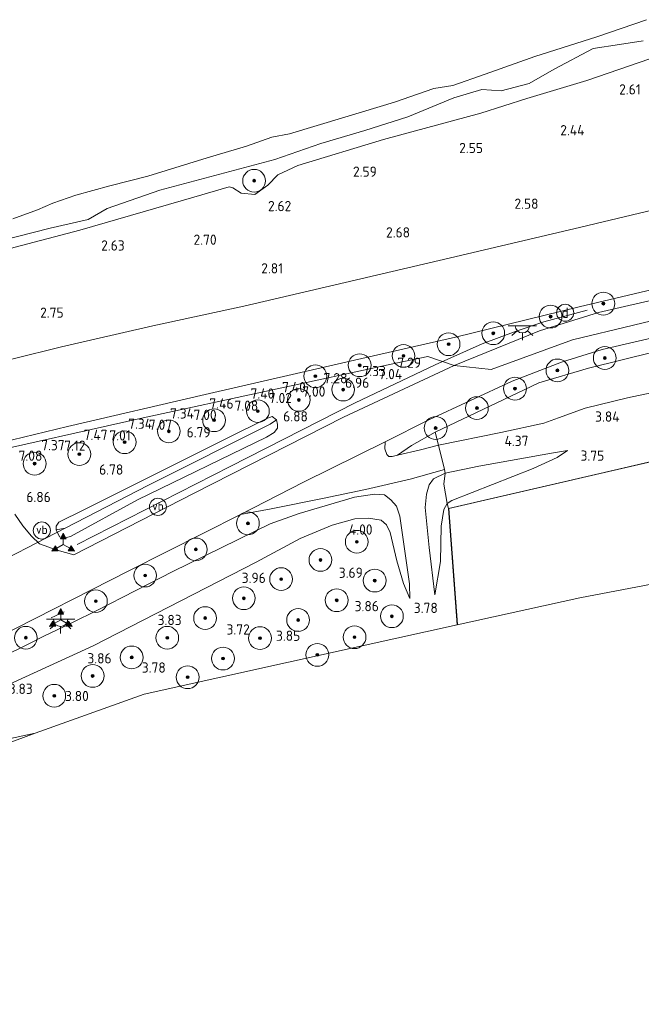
# Model space of a CAD drawing. Extents: x 130905 to 137824, y 412333 to 417928.
# Tile 261 of 313: x 136613 to 136723, y 416202 to 416375. Entities that reach past the tile are written whole.
import ezdxf
from ezdxf.enums import TextEntityAlignment as Align
from ezdxf.lldxf.tags import DXFTag

# ---------------------------------------------------------------- set-up
doc = ezdxf.new("R2010")
doc.units = 0
for name, color, linetype, lineweight in [('B-ME-GR-BOOM-S', 90, 'Continuous', 25), ('B-ME-GR-GRAS-GV', 60, 'Continuous', 13), ('B-ME-GR-HAAG-G', 90, 'GR-HAAG1', 13), ('B-ME-GW-TALUD_KRUIN-G', 90, 'Continuous', 18), ('B-ME-GW-TALUD_TEEN-G', 90, 'Continuous', 18), ('B-ME-IE-MEUBILAIR_DIJKPAAL-S', 7, 'Continuous', 25), ('B-ME-IE-MEUBILAIR_WEGMEUBILAIR-G', 7, 'Continuous', 18), ('B-ME-IE-MEUBILAIR_WEGMEUBILAIR-S', 7, 'Continuous', 25), ('B-ME-IE-MEUBILAIR_WEGMEUBILAIR_VERKEERSBORD-S', 7, 'Continuous', 25), ('B-ME-IE-TERREINAFSCHEIDING_DOORGANG-G', 210, 'Continuous', 18), ('B-ME-IE-TERREINAFSCHEIDING_KUNSTMATIG_HEKWERK-G', 20, 'IE-TERREINAFSCHEIDING-KUNSTMATIG', 18), ('B-ME-KG-GRENS_OPNAME-G', 210, 'KG-OPNAME', 18), ('B-ME-KG-KADASTRAAL_DAKRAND-G', 170, 'Continuous', 18), ('B-ME-KL-ET_LS_OV_LICHTPUNT-S', 190, 'Continuous', 25), ('B-ME-KW-KUNSTWERK_DUIKER-G', 170, 'Continuous', 18), ('B-ME-OB-BEKLEDING_STORTSTEEN-GV', 30, 'Continuous', 18), ('B-ME-OB-OEVERVOORZIENING-G', 7, 'Continuous', 18), ('B-ME-OG-BEBOUWING_BEDRIJVEN-GV', 7, 'Continuous', 18), ('B-ME-OG-TERREIN_BEDRIJVENTERREIN-GV', 7, 'Continuous', 18), ('B-ME-OG-WATER_GREPPEL-G', 160, 'Continuous', 18), ('B-ME-OG-WATER_RIVIER-GV', 130, 'Continuous', 18), ('B-ME-OG-WATER_SLOOT-G', 120, 'Continuous', 18), ('B-ME-VH-VERHARDING_ASFALT-GV', 252, 'Continuous', 18), ('B-ME-VH-VERHARDING_STRAATBAKSTEEN-GV', 252, 'Continuous', 18), ('B-ME-WH-WINTERBED-G', 150, 'WH-WINTERBED', 18), ('X-XX-AL-HOOGTELABEL-S', 7, 'Continuous', 25)]:
    doc.layers.add(name, color=color, linetype=linetype, lineweight=lineweight)
doc.styles.add('NLCS-ISO', font='NLCS-ISO.ttf')
doc.styles.add('NLCS-ISO-ANNOTATIVE-T18', font='NLCS-ISO.ttf', dxfattribs={"height": 1.8})
doc.styles.get("Standard").update_dxf_attribs({"font": 'arial.ttf'})
doc.linetypes.add('GR-HAAG1', pattern='A,6,[176,NLCS.SHX,S=0.125,R=0,X=0,Y=0],-2', length=8)
doc.linetypes.add('IE-TERREINAFSCHEIDING-KUNSTMATIG', pattern='A,4,[82,NLCS.SHX,S=0.75,R=90,X=0,Y=0],4,-2', length=10)
tags = doc.linetypes.add('KG-OPNAME', pattern='A,5.5,-2,["O",Standard,S=1.8,R=0,X=-0.5,Y=-0.9],-2,5.5,-2,[5,NLCS.SHX,S=0.75,R=0,X=0,Y=0],-2', length=19).pattern_tags.tags
tags[6] = DXFTag(74, 10)
tags = doc.linetypes.add('WH-WINTERBED', pattern='A,6,-3.5,["WB",Standard,S=1.8,R=0,X=-1.5,Y=-0.9],-3.5,6,-3.5,6,-3.5,6,-3.5,6,-3.5', length=51).pattern_tags.tags
tags[6] = DXFTag(74, 10)

# ---------------------------------------------------------------- blocks, each defined once
blk = doc.blocks.new('SAL-HOOGTELABEL-SO')
at = {"color": 0, "linetype": 'ByBlock', "lineweight": -2, "style": 'NLCS-ISO-ANNOTATIVE-T18'}
blk.add_attdef('HOOGTE', text='', height=1.8, dxfattribs=at).set_placement((2.79, 0), align=Align.RIGHT)
blk = doc.blocks.new('SGR-BOOM_01-SO')
at = {"linetype": 'ByBlock', "lineweight": 18}
h = blk.add_hatch(color=0, dxfattribs=at)
h.dxf.hatch_style = 1
edge = h.paths.add_edge_path()
edge.add_arc((0, 0), 0.25, 0, 360)
at = {"color": 0, "linetype": 'ByBlock', "lineweight": 18}
for radius in [2, 0.25]:
    blk.add_circle((0, 0), radius, dxfattribs=at)
blk = doc.blocks.new('SIE-WEG_VERKEERSBORD_WEGWIJZER-SO')
at = {"linetype": 'ByBlock', "lineweight": 18}
h = blk.add_hatch(color=0, dxfattribs=at)
h.dxf.hatch_style = 1
h.paths.add_polyline_path([(0.5, 1), (0, 2), (-0.5, 1)])
h = blk.add_hatch(color=0, dxfattribs=at)
h.dxf.hatch_style = 1
h.paths.add_polyline_path([(-1.38, -0.22), (-2, -1.15), (-0.88, -1.09)])
h = blk.add_hatch(color=0, dxfattribs=at)
h.dxf.hatch_style = 1
h.paths.add_polyline_path([(1.38, -0.22), (2, -1.15), (0.88, -1.09)])
at = {"color": 0, "linetype": 'ByBlock', "lineweight": 18}
for points in [[(0.5, 1), (0, 2), (-0.5, 1)], [(-1.38, -0.22), (-2, -1.15), (-0.88, -1.09)], [(1.38, -0.22), (2, -1.15), (0.88, -1.09)]]:
    blk.add_lwpolyline(points, close=True, dxfattribs=at)
for points in [[(-1.13, -0.65), (0, 0)], [(0, 1), (0, 0)], [(1.13, -0.65), (0, 0)]]:
    blk.add_lwpolyline(points, dxfattribs=at)
blk = doc.blocks.new('SIE-DIJKPAAL-SO')
at = {"color": 0, "linetype": 'ByBlock', "lineweight": 18}
blk.add_circle((0, 0), 1.5, dxfattribs=at)
at = {"color": 0, "linetype": 'ByBlock', "lineweight": 18, "style": 'NLCS-ISO'}
blk.add_text('d', height=1.8, dxfattribs=at).set_placement((0, 0), align=Align.MIDDLE_CENTER)
blk = doc.blocks.new('SKL-ET_OV_LICHTPUNT-SO')
at = {"color": 0, "linetype": 'ByBlock', "lineweight": 18}
for points in [[(-1.25, 0), (-2.5, 0)], [(1.25, 0), (2.5, 0)], [(-0.92, -0.85), (-1.83, -1.7)], [(0, -1.25), (0, -2.5)], [(0.92, -0.85), (1.83, -1.7)]]:
    blk.add_lwpolyline(points, dxfattribs=at)
blk.add_lwpolyline([(0, 0), (1.25, 0, -1), (-1.25, 0)], format="xyb", close=True, dxfattribs=at)
blk = doc.blocks.new('SIE-WEG_PAAL_VERKEERSBORD-SO')
at = {"color": 0, "linetype": 'ByBlock', "lineweight": 18}
blk.add_circle((0, 0), 1.5, dxfattribs=at)
at = {"color": 0, "linetype": 'ByBlock', "lineweight": 18, "style": 'NLCS-ISO'}
blk.add_text('vb', height=1.5, dxfattribs=at).set_placement((0, 0.13), align=Align.MIDDLE_CENTER)

msp = doc.modelspace()

# ---------------------------------------------------------------- linework, layer by layer
at = {"layer": 'B-ME-GR-GRAS-GV'}
for points in [[(136607.426, 416335.15, 1.943), (136618.707, 416338.009, 1.943), (136625.438, 416339.557, 1.93), (136628.764, 416341.518, 1.73), (136637.985, 416344.705, 1.693), (136658.241, 416350.092, 1.73), (136666.307, 416352.915, 1.655), (136674.06, 416355.217, 1.655), (136681.62, 416357.624, 1.655), (136689.691, 416360.96, 1.605), (136694.642, 416362.379, 1.58), (136698.014, 416362.15, 1.568), (136702.952, 416363.478, 1.643), (136707.31, 416365.998, 1.58), (136714.199, 416369.609, 1.668), (136718.8, 416370.29, 1.668), (136723.002, 416370.976, 1.68)], [(136612.559, 416334.686, 2.316), (136623.972, 416337.658, 2.343), (136643.978, 416343.474, 2.395), (136650.209, 416345.317, 2.466), (136650.836, 416345.121, 2.486), (136652.336, 416344.195, 2.418), (136654.707, 416343.968, 2.359), (136657.019, 416345.611, 2.389), (136658.747, 416347.42, 2.427), (136662.246, 416349.068, 2.43), (136677.348, 416353.631, 2.373), (136694.456, 416358.275, 2.236), (136702.525, 416360.817, 2.203), (136713.085, 416363.973, 2.394), (136727.926, 416369.114, 2.359)], [(136727.926, 416369.114, 2.359), (136713.085, 416363.973, 2.394), (136702.525, 416360.817, 2.203), (136694.456, 416358.275, 2.236), (136677.348, 416353.631, 2.373), (136662.246, 416349.068, 2.43), (136658.747, 416347.42, 2.427), (136657.019, 416345.611, 2.389), (136654.707, 416343.968, 2.359), (136652.336, 416344.195, 2.418), (136650.836, 416345.121, 2.486), (136650.209, 416345.317, 2.466), (136643.978, 416343.474, 2.395), (136623.972, 416337.658, 2.343), (136612.559, 416334.686, 2.316)], [(136490.329, 416280.904, 3.034), (136502.91, 416284.909, 2.999), (136516.263, 416288.334, 2.958), (136526.854, 416291.209, 2.952), (136544.425, 416296.188, 2.874), (136562.13, 416302.043, 2.944), (136576.13, 416306.296, 2.905), (136587.313, 416308.864, 2.994), (136603.662, 416312.984, 2.973), (136620.694, 416317.159, 3.03), (136636.756, 416320.874, 2.946), (136652.784, 416324.355, 3.039), (136670.567, 416328.461, 2.949), (136689.87, 416332.976, 2.988), (136711.999, 416338.219, 2.932), (136735.125, 416343.737, 2.973)], [(136735.125, 416343.737, 2.973), (136711.999, 416338.219, 2.932), (136689.87, 416332.976, 2.988), (136670.567, 416328.461, 2.949), (136652.784, 416324.355, 3.039), (136636.756, 416320.874, 2.946), (136620.694, 416317.159, 3.03), (136603.662, 416312.984, 2.973), (136587.313, 416308.864, 2.994), (136576.13, 416306.296, 2.905), (136562.13, 416302.043, 2.944), (136544.425, 416296.188, 2.874), (136526.854, 416291.209, 2.952), (136516.263, 416288.334, 2.958), (136502.91, 416284.909, 2.999), (136490.329, 416280.904, 3.034)], [(136739.834, 416328.912, 7.082), (136715.121, 416323.186, 7.067), (136704.775, 416319.964, 7.058), (136689.732, 416313.919, 6.797), (136670.29, 416304.792, 6.968), (136644.048, 416291.475, 6.809), (136622.895, 416280.602, 6.72), (136619.944, 416281.443, 6.725), (136616.862, 416282.545, 6.717), (136615.46, 416283.921, 6.733), (136613.944, 416285.742, 6.742), (136612.533, 416287.797, 6.81)], [(136729.101, 416328.304, 6.96), (136711.708, 416324.216, 6.999), (136689.992, 416318.9, 6.891), (136672.231, 416314.853, 7.221), (136645.961, 416308.786, 7.293), (136621.794, 416303.175, 7.304), (136608.177, 416299.889, 7.338), (136595.495, 416296.663, 7.386), (136581.582, 416292.679, 7.554), (136562.443, 416287.111, 7.815), (136544.902, 416281.814, 8.34), (136527.486, 416276.394, 8.814), (136508.679, 416270.168, 9.375), (136491.481, 416264.3, 9.915)], [(136491.481, 416264.3, 9.915), (136508.679, 416270.168, 9.375), (136527.486, 416276.394, 8.814), (136544.902, 416281.814, 8.34), (136562.443, 416287.111, 7.815), (136581.582, 416292.679, 7.554), (136595.495, 416296.663, 7.386), (136608.177, 416299.889, 7.338), (136621.794, 416303.175, 7.304), (136645.961, 416308.786, 7.293), (136672.231, 416314.853, 7.221), (136689.992, 416318.9, 6.891), (136711.708, 416324.216, 6.999), (136729.101, 416328.304, 6.96)], [(136724.988, 416316.32, 7.059), (136713.385, 416313.426, 7.099), (136704.655, 416310.834, 7.099), (136702.056, 416309.646, 6.999), (136686.408, 416302.159, 6.889), (136682.281, 416299.865, 7.069), (136679.767, 416298.158, 6.929), (136678.876, 416297.887, 6.941), (136678.272, 416297.904, 6.951), (136677.923, 416298.273, 6.951), (136677.568, 416299.234, 6.931), (136677.627, 416300.51, 6.951), (136685.327, 416304.374, 7.031), (136699.98, 416311.151, 7.005), (136708.599, 416314.463, 6.94), (136715.8, 416316.709, 6.856), (136733.267, 416320.762, 7.095)], [(136609.359, 416266.038, 6.593), (136632.682, 416277.88, 6.75), (136652.208, 416287.714, 6.688), (136657.592, 416288.727, 6.826), (136666.627, 416290.549, 6.886), (136674.155, 416292.089, 6.876), (136682.04, 416293.946, 6.666), (136688.047, 416295.614, 6.05), (136688.204, 416294.963, 6.086), (136686.15, 416293.968, 6.357), (136685.336, 416292.939, 6.407), (136684.87, 416291.285, 6.319), (136684.684, 416288.972, 5.969), (136685.334, 416281.925, 4.857), (136686.372, 416273.566, 3.594), (136687.354, 416279.44, 3.561), (136687.482, 416285.668, 3.874), (136687.969, 416288.6, 3.899), (136688.545, 416289.658, 3.911), (136688.749, 416288.777, 3.751), (136690.303, 416268.303, 3.751), (136673.557, 416264.601, 3.542), (136635.271, 416256.136, 3.762), (136616.072, 416249.287, 3.657), (136610.385, 416248.077, 3.518)], [(136609.489, 416256.954, 3.741), (136626.284, 416264.631, 3.711), (136654.928, 416279.321, 3.837), (136662.699, 416283.468, 4.227), (136668.308, 416285.863, 4.337), (136672.307, 416286.958, 4.137), (136674.702, 416287.056, 4.156), (136676.922, 416286.705, 4.366), (136677.886, 416285.918, 4.166), (136678.528, 416284.554, 4.186), (136679.663, 416279.585, 3.756), (136680.86, 416275.582, 3.656), (136681.944, 416272.963, 3.686), (136681.885, 416275.498, 4.266), (136680.231, 416287.439, 5.926), (136679.612, 416289.158, 6.196), (136678.628, 416290.299, 6.416), (136677.493, 416291.149, 6.686), (136675.775, 416291.275, 6.686), (136672.218, 416290.743, 6.786), (136662.528, 416287.884, 6.776), (136657.382, 416286.078, 6.729), (136640.289, 416277.703, 6.681), (136627.068, 416270.901, 6.549), (136622.552, 416268.672, 6.548), (136617.474, 416266.258, 6.462), (136615.439, 416265.201, 6.427), (136609.83, 416262.45, 6.39)], [(136609.83, 416262.45, 6.39), (136615.439, 416265.201, 6.427), (136617.474, 416266.258, 6.462), (136622.552, 416268.672, 6.548), (136627.068, 416270.901, 6.549), (136640.289, 416277.703, 6.681), (136657.382, 416286.078, 6.729), (136662.528, 416287.884, 6.776), (136672.218, 416290.743, 6.786), (136675.775, 416291.275, 6.686), (136677.493, 416291.149, 6.686), (136678.628, 416290.299, 6.416), (136679.612, 416289.158, 6.196), (136680.231, 416287.439, 5.926), (136681.885, 416275.498, 4.266), (136681.944, 416272.963, 3.686), (136680.86, 416275.582, 3.656), (136679.663, 416279.585, 3.756), (136678.528, 416284.554, 4.186), (136677.886, 416285.918, 4.166), (136676.922, 416286.705, 4.366), (136674.702, 416287.056, 4.156), (136672.307, 416286.958, 4.137), (136668.308, 416285.863, 4.337), (136662.699, 416283.468, 4.227), (136654.928, 416279.321, 3.837), (136626.284, 416264.631, 3.711), (136609.489, 416256.954, 3.741)], [(136610.385, 416248.077, 3.518), (136616.072, 416249.287, 3.657), (136599.292, 416243.075, 2.042)]]:
    msp.add_polyline3d(points, dxfattribs=at)
for points in [[(136649.849, 416301.157, 6.69), (136632.159, 416292.289, 6.677), (136624.63, 416288.539, 6.594), (136620.24, 416286.346, 6.619), (136619.787, 416285.687, 6.565), (136619.782, 416285.017, 6.619), (136620.377, 416283.779, 6.583), (136621.189, 416283.574, 6.612), (136622.28, 416283.848, 6.586), (136634.111, 416290.286, 6.71), (136656.753, 416301.326, 6.821), (136658.093, 416302.14, 6.727), (136658.708, 416302.895, 6.765), (136658.725, 416303.552, 6.67), (136658.5, 416304.365, 6.752), (136657.776, 416304.941, 6.731), (136656.795, 416304.614, 6.715)], [(136621.347, 416285.301, 5.789), (136619.782, 416285.017, 6.619), (136619.787, 416285.687, 6.565), (136620.24, 416286.346, 6.619), (136624.63, 416288.539, 6.594), (136632.159, 416292.289, 6.677), (136649.849, 416301.157, 6.69), (136656.795, 416304.614, 6.715), (136657.776, 416304.941, 6.731), (136658.5, 416304.365, 6.752), (136657.417, 416303.605, 6.124), (136635.996, 416292.841, 5.951)], [(136622.28, 416283.848, 6.586), (136621.189, 416283.574, 6.612), (136620.377, 416283.779, 6.583), (136619.782, 416285.017, 6.619), (136621.347, 416285.301, 5.789), (136635.996, 416292.841, 5.951), (136657.417, 416303.605, 6.124), (136658.5, 416304.365, 6.752), (136658.725, 416303.552, 6.67), (136658.708, 416302.895, 6.765), (136658.093, 416302.14, 6.727), (136656.753, 416301.326, 6.821), (136634.111, 416290.286, 6.71)], [(136683.857, 416299.073, 6.509), (136679.767, 416298.158, 6.929), (136682.281, 416299.865, 7.069), (136686.408, 416302.159, 6.889), (136687.014, 416299.912, 6.116)], [(136687.354, 416279.44, 3.561), (136686.372, 416273.566, 3.594), (136685.334, 416281.925, 4.857), (136684.684, 416288.972, 5.969), (136684.87, 416291.285, 6.319), (136685.336, 416292.939, 6.407), (136686.15, 416293.968, 6.357), (136688.204, 416294.963, 6.086), (136687.914, 416293.053, 5.411), (136688.545, 416289.658, 3.911), (136687.969, 416288.6, 3.899), (136687.482, 416285.668, 3.874)]]:
    msp.add_polyline3d(points, close=True, dxfattribs=at)
at = {"layer": 'B-ME-GR-HAAG-G'}
msp.add_polyline3d([(136623.485, 416282.466, 6.693), (136650.351, 416296.137, 6.845), (136672.327, 416307.354, 6.96), (136686.394, 416313.997, 7.056), (136694.686, 416317.691, 7.088), (136700.662, 416319.93, 7.1), (136705.498, 416321.581, 7.061), (136713.139, 416323.628, 7.062)], dxfattribs=at)
at = {"layer": 'B-ME-GW-TALUD_KRUIN-G'}
for points in [[(136727.926, 416369.114, 2.359), (136713.085, 416363.973, 2.394), (136702.525, 416360.817, 2.203), (136694.456, 416358.275, 2.236), (136677.348, 416353.631, 2.373), (136662.246, 416349.068, 2.43), (136658.747, 416347.42, 2.427), (136657.019, 416345.611, 2.389), (136654.707, 416343.968, 2.359), (136652.336, 416344.195, 2.418), (136650.836, 416345.121, 2.486), (136650.209, 416345.317, 2.466), (136643.978, 416343.474, 2.395), (136623.972, 416337.658, 2.343), (136612.559, 416334.686, 2.316), (136597.324, 416330.433, 2.309), (136561.768, 416319.209, 2.265), (136553.154, 416316.033, 2.247), (136539.372, 416311.801, 2.201), (136529.173, 416308.128, 2.223), (136520.333, 416305.729, 2.262), (136516.828, 416304.544, 2.43)], [(136686.408, 416302.159, 6.889), (136702.056, 416309.646, 6.999), (136704.655, 416310.834, 7.099), (136713.385, 416313.426, 7.099), (136724.988, 416316.32, 7.059), (136736.357, 416318.991, 6.919), (136747.864, 416321.67, 6.959), (136762.548, 416324.963, 6.939), (136777.349, 416328.367, 7.039), (136793.8, 416332.036, 7.019), (136809.762, 416335.307, 7.099), (136824.338, 416338.409, 7.099), (136837.664, 416341.292, 7.129), (136853.325, 416344.422, 7.089), (136870.412, 416347.999, 6.989)], [(136487.38, 416262.669, 9.853), (136491.481, 416264.3, 9.915), (136508.679, 416270.168, 9.375), (136527.486, 416276.394, 8.814), (136544.902, 416281.814, 8.34), (136562.443, 416287.111, 7.815), (136581.582, 416292.679, 7.554), (136595.495, 416296.663, 7.386), (136608.177, 416299.889, 7.338), (136621.794, 416303.175, 7.304), (136645.961, 416308.786, 7.293), (136672.231, 416314.853, 7.221), (136689.992, 416318.9, 6.891), (136711.708, 416324.216, 6.999), (136729.101, 416328.304, 6.96), (136755.765, 416334.477, 7.049), (136783.241, 416340.583, 7.041), (136805.777, 416345.58, 7.049), (136811.711, 416346.939, 6.942)], [(136686.408, 416302.159, 6.889), (136682.281, 416299.865, 7.069), (136679.767, 416298.158, 6.929)], [(136686.372, 416273.566, 3.594), (136685.334, 416281.925, 4.857), (136684.684, 416288.972, 5.969), (136684.87, 416291.285, 6.319), (136685.336, 416292.939, 6.407), (136686.15, 416293.968, 6.357), (136688.204, 416294.963, 6.086), (136694.092, 416296.225, 5.449), (136706.854, 416298.506, 4.274), (136709.685, 416298.958, 3.899)], [(136609.83, 416262.45, 6.39), (136615.439, 416265.201, 6.427), (136617.474, 416266.258, 6.462), (136622.552, 416268.672, 6.548), (136627.068, 416270.901, 6.549), (136640.289, 416277.703, 6.681), (136657.382, 416286.078, 6.729), (136662.528, 416287.884, 6.776), (136672.218, 416290.743, 6.786), (136675.775, 416291.275, 6.686), (136677.493, 416291.149, 6.686), (136678.628, 416290.299, 6.416), (136679.612, 416289.158, 6.196), (136680.231, 416287.439, 5.926), (136681.885, 416275.498, 4.266), (136681.944, 416272.963, 3.686)], [(136616.072, 416249.287, 3.657), (136610.385, 416248.077, 3.518), (136604.847, 416246.638, 3.653), (136597.93, 416245.04, 3.854), (136592.666, 416244.334, 3.822), (136588.697, 416244.135, 4.004), (136582.247, 416244.339, 4.224)]]:
    msp.add_polyline3d(points, dxfattribs=at)
at = {"layer": 'B-ME-GW-TALUD_TEEN-G'}
for points in [[(136754.224, 416346.445, 3.197), (136749.737, 416346.012, 2.998), (136745.595, 416345.253, 2.932), (136735.125, 416343.737, 2.973), (136711.999, 416338.219, 2.932), (136689.87, 416332.976, 2.988), (136670.567, 416328.461, 2.949), (136652.784, 416324.355, 3.039), (136636.756, 416320.874, 2.946), (136620.694, 416317.159, 3.03), (136603.662, 416312.984, 2.973), (136587.313, 416308.864, 2.994), (136576.13, 416306.296, 2.905), (136562.13, 416302.043, 2.944), (136544.425, 416296.188, 2.874), (136526.854, 416291.209, 2.952), (136516.263, 416288.334, 2.958), (136502.91, 416284.909, 2.999), (136490.329, 416280.904, 3.034), (136482.745, 416278.259, 2.996)], [(136679.767, 416298.158, 6.929), (136683.857, 416299.073, 6.509), (136687.014, 416299.912, 6.116), (136697.98, 416302.135, 4.996), (136705.509, 416303.789, 4.206), (136708.129, 416304.697, 4.036), (136712.797, 416306.404, 4.086), (136720.259, 416308.196, 4.116), (136731.055, 416310.477, 4.036)], [(136709.685, 416298.958, 3.899), (136707.839, 416297.728, 3.699), (136703.656, 416295.771, 3.674), (136689.335, 416290.197, 3.886), (136688.545, 416289.658, 3.911), (136687.969, 416288.6, 3.899), (136687.482, 416285.668, 3.874), (136687.354, 416279.44, 3.561), (136686.372, 416273.566, 3.594)], [(136582.247, 416244.339, 4.224), (136588.062, 416246.779, 4.284), (136599.039, 416252.103, 4.108), (136609.489, 416256.954, 3.741), (136626.284, 416264.631, 3.711), (136654.928, 416279.321, 3.837), (136662.699, 416283.468, 4.227), (136668.308, 416285.863, 4.337), (136672.307, 416286.958, 4.137), (136674.702, 416287.056, 4.156), (136676.922, 416286.705, 4.366), (136677.886, 416285.918, 4.166), (136678.528, 416284.554, 4.186), (136679.663, 416279.585, 3.756), (136680.86, 416275.582, 3.656), (136681.944, 416272.963, 3.686)]]:
    msp.add_polyline3d(points, dxfattribs=at)
at = {"layer": 'B-ME-IE-MEUBILAIR_WEGMEUBILAIR-G'}
msp.add_polyline3d([(136618.917, 416269.539, 6.708), (136621.206, 416270.632, 6.719)], dxfattribs=at)
at = {"layer": 'B-ME-IE-TERREINAFSCHEIDING_DOORGANG-G'}
msp.add_polyline3d([(136687.014, 416299.912, 6.116), (136688.047, 416295.614, 6.05), (136688.204, 416294.963, 6.086)], dxfattribs=at)
at = {"layer": 'B-ME-IE-TERREINAFSCHEIDING_KUNSTMATIG_HEKWERK-G'}
for points in [[(136687.014, 416299.912, 6.116), (136686.408, 416302.159, 6.889)], [(136688.204, 416294.963, 6.086), (136687.914, 416293.053, 5.411), (136688.545, 416289.658, 3.911), (136688.749, 416288.777, 3.751)]]:
    msp.add_polyline3d(points, dxfattribs=at)
at = {"layer": 'B-ME-KG-GRENS_OPNAME-G'}
msp.add_polyline3d([(136485.109, 416201.627, 10.568), (136495.583, 416205.426, 6.639), (136532.41, 416218.876, 5.972), (136533.47, 416219.181, 5.207), (136534.263, 416219.468, 5.15), (136535.685, 416219.984, 5.93), (136536.95, 416220.444, 5.972), (136539.661, 416221.428, 5.939), (136549.068, 416224.843, 5.831), (136552.871, 416226.223, 5.736), (136560.468, 416228.873, 2.309), (136589.099, 416239.375, 1.934), (136599.292, 416243.075, 2.042), (136616.072, 416249.287, 3.657), (136635.271, 416256.136, 3.762), (136673.557, 416264.601, 3.542), (136690.303, 416268.303, 3.751), (136711.844, 416273.066, 3.322), (136723.216, 416275.262, 3.39)], dxfattribs=at)
at = {"layer": 'B-ME-KG-KADASTRAAL_DAKRAND-G'}
msp.add_polyline3d([(136690.349, 416268.363, 11.822), (136688.802, 416288.738, 11.839), (136715.445, 416294.905, 11.914), (136742.088, 416301.071, 11.989), (136768.731, 416307.238, 12.064), (136795.375, 416313.404, 12.139), (136795.038, 416317.842, 12.076), (136833.957, 416319.946, 11.428), (136872.877, 416322.049, 10.779)], dxfattribs=at)
at = {"layer": 'B-ME-KW-KUNSTWERK_DUIKER-G'}
msp.add_polyline3d([(136606.114, 416277.486, 5.846), (136621.347, 416285.301, 5.789)], dxfattribs=at)
at = {"layer": 'B-ME-OB-BEKLEDING_STORTSTEEN-GV'}
for points in [[(136612.148, 416339.652, 1), (136616.486, 416341.283, 1), (136619.188, 416342.429, 1), (136623.215, 416343.823, 1), (136629.24, 416345.482, 1), (136635.926, 416347.179, 1), (136646.333, 416350.377, 1), (136653.229, 416352.46, 1), (136657.702, 416354.044, 1), (136660.82, 416354.627, 1), (136670.517, 416357.536, 1), (136679.254, 416360.204, 1), (136686.21, 416362.571, 1), (136689.498, 416363.096, 1), (136695.196, 416365.077, 1), (136703.915, 416368.19, 1), (136714.837, 416371.667, 1), (136723.578, 416374.677, 1)], [(136723.002, 416370.976, 1.68), (136718.8, 416370.29, 1.668), (136714.199, 416369.609, 1.668), (136707.31, 416365.998, 1.58), (136702.952, 416363.478, 1.643), (136698.014, 416362.15, 1.568), (136694.642, 416362.379, 1.58), (136689.691, 416360.96, 1.605), (136681.62, 416357.624, 1.655), (136674.06, 416355.217, 1.655), (136666.307, 416352.915, 1.655), (136658.241, 416350.092, 1.73), (136637.985, 416344.705, 1.693), (136628.764, 416341.518, 1.73), (136625.438, 416339.557, 1.93), (136618.707, 416338.009, 1.943), (136607.426, 416335.15, 1.943)]]:
    msp.add_polyline3d(points, dxfattribs=at)
at = {"layer": 'B-ME-OB-OEVERVOORZIENING-G'}
msp.add_polyline3d([(136612.148, 416339.652, 1), (136616.486, 416341.283, 1), (136619.188, 416342.429, 1), (136623.215, 416343.823, 1), (136629.24, 416345.482, 1), (136635.926, 416347.179, 1), (136646.333, 416350.377, 1), (136653.229, 416352.46, 1), (136657.702, 416354.044, 1), (136660.82, 416354.627, 1), (136670.517, 416357.536, 1), (136679.254, 416360.204, 1), (136686.21, 416362.571, 1), (136689.498, 416363.096, 1), (136695.196, 416365.077, 1), (136703.915, 416368.19, 1), (136714.837, 416371.667, 1), (136723.578, 416374.677, 1)], dxfattribs=at)
at = {"layer": 'B-ME-OG-BEBOUWING_BEDRIJVEN-GV'}
msp.add_polyline3d([(136874.305, 416306.935, 3.72), (136842.836, 416300.189, 3.818), (136811.367, 416293.443, 3.915), (136811.038, 416301.247, 3.911), (136789.323, 416300.227, 3.853), (136767.609, 416299.208, 3.794), (136768.443, 416283.998, 3.705), (136745.829, 416279.63, 3.548), (136723.216, 416275.262, 3.39), (136711.844, 416273.066, 3.322), (136690.303, 416268.303, 3.751), (136688.749, 416288.777, 3.751), (136715.392, 416294.944, 3.751), (136742.035, 416301.11, 3.751), (136768.678, 416307.277, 3.751), (136795.322, 416313.443, 3.751), (136794.984, 416317.889, 3.751), (136834.187, 416320.008, 3.751), (136873.389, 416322.127, 3.751)], close=True, dxfattribs=at)
at = {"layer": 'B-ME-OG-TERREIN_BEDRIJVENTERREIN-GV'}
for points in [[(136731.055, 416310.477, 4.036), (136720.259, 416308.196, 4.116), (136712.797, 416306.404, 4.086), (136708.129, 416304.697, 4.036), (136705.509, 416303.789, 4.206), (136697.98, 416302.135, 4.996), (136687.014, 416299.912, 6.116), (136686.408, 416302.159, 6.889), (136702.056, 416309.646, 6.999), (136704.655, 416310.834, 7.099), (136713.385, 416313.426, 7.099), (136724.988, 416316.32, 7.059)], [(136742.035, 416301.11, 3.751), (136715.392, 416294.944, 3.751), (136688.749, 416288.777, 3.751), (136688.545, 416289.658, 3.911), (136689.335, 416290.197, 3.886), (136703.656, 416295.771, 3.674), (136707.839, 416297.728, 3.699), (136709.685, 416298.958, 3.899), (136706.854, 416298.506, 4.274), (136694.092, 416296.225, 5.449), (136688.204, 416294.963, 6.086), (136688.047, 416295.614, 6.05), (136687.014, 416299.912, 6.116), (136697.98, 416302.135, 4.996), (136705.509, 416303.789, 4.206), (136708.129, 416304.697, 4.036), (136712.797, 416306.404, 4.086), (136720.259, 416308.196, 4.116), (136731.055, 416310.477, 4.036)]]:
    msp.add_polyline3d(points, dxfattribs=at)
msp.add_polyline3d([(136689.335, 416290.197, 3.886), (136688.545, 416289.658, 3.911), (136687.914, 416293.053, 5.411), (136688.204, 416294.963, 6.086), (136694.092, 416296.225, 5.449), (136706.854, 416298.506, 4.274), (136709.685, 416298.958, 3.899), (136707.839, 416297.728, 3.699), (136703.656, 416295.771, 3.674)], close=True, dxfattribs=at)
at = {"layer": 'B-ME-OG-WATER_GREPPEL-G'}
msp.add_polyline3d([(136657.417, 416303.605, 6.124), (136635.996, 416292.841, 5.951), (136621.347, 416285.301, 5.789)], dxfattribs=at)
at = {"layer": 'B-ME-OG-WATER_RIVIER-GV'}
msp.add_polyline3d([(136723.578, 416374.677, 1), (136714.837, 416371.667, 1), (136703.915, 416368.19, 1), (136695.196, 416365.077, 1), (136689.498, 416363.096, 1), (136686.21, 416362.571, 1), (136679.254, 416360.204, 1), (136670.517, 416357.536, 1), (136660.82, 416354.627, 1), (136657.702, 416354.044, 1), (136653.229, 416352.46, 1), (136646.333, 416350.377, 1), (136635.926, 416347.179, 1), (136629.24, 416345.482, 1), (136623.215, 416343.823, 1), (136619.188, 416342.429, 1), (136616.486, 416341.283, 1), (136612.148, 416339.652, 1)], dxfattribs=at)
at = {"layer": 'B-ME-OG-WATER_SLOOT-G'}
msp.add_polyline3d([(136657.776, 416304.941, 6.731), (136656.795, 416304.614, 6.715), (136649.849, 416301.157, 6.69), (136632.159, 416292.289, 6.677), (136624.63, 416288.539, 6.594), (136620.24, 416286.346, 6.619), (136619.787, 416285.687, 6.565), (136619.782, 416285.017, 6.619), (136620.377, 416283.779, 6.583), (136621.189, 416283.574, 6.612), (136622.28, 416283.848, 6.586), (136634.111, 416290.286, 6.71), (136656.753, 416301.326, 6.821), (136658.093, 416302.14, 6.727), (136658.708, 416302.895, 6.765), (136658.725, 416303.552, 6.67), (136658.5, 416304.365, 6.752)], close=True, dxfattribs=at)
at = {"layer": 'B-ME-VH-VERHARDING_ASFALT-GV'}
for points in [[(136612.533, 416287.797, 6.81), (136613.944, 416285.742, 6.742), (136615.46, 416283.921, 6.733), (136616.862, 416282.545, 6.717), (136619.944, 416281.443, 6.725), (136622.895, 416280.602, 6.72), (136644.048, 416291.475, 6.809), (136670.29, 416304.792, 6.968), (136689.732, 416313.919, 6.797), (136704.775, 416319.964, 7.058), (136715.121, 416323.186, 7.067), (136739.834, 416328.912, 7.082)], [(136733.267, 416320.762, 7.095), (136715.8, 416316.709, 6.856), (136708.599, 416314.463, 6.94), (136699.98, 416311.151, 7.005), (136685.327, 416304.374, 7.031), (136677.627, 416300.51, 6.951), (136663.244, 416293.401, 6.918), (136652.208, 416287.714, 6.688), (136632.682, 416277.88, 6.75), (136609.359, 416266.038, 6.593)]]:
    msp.add_polyline3d(points, dxfattribs=at)
at = {"layer": 'B-ME-VH-VERHARDING_STRAATBAKSTEEN-GV'}
msp.add_polyline3d([(136678.272, 416297.904, 6.951), (136678.876, 416297.887, 6.941), (136679.767, 416298.158, 6.929), (136683.857, 416299.073, 6.509), (136687.014, 416299.912, 6.116), (136688.047, 416295.614, 6.05), (136682.04, 416293.946, 6.666), (136674.155, 416292.089, 6.876), (136666.627, 416290.549, 6.886), (136657.592, 416288.727, 6.826), (136652.208, 416287.714, 6.688), (136663.244, 416293.401, 6.918), (136677.627, 416300.51, 6.951), (136677.568, 416299.234, 6.931), (136677.923, 416298.273, 6.951)], close=True, dxfattribs=at)
at = {"layer": 'B-ME-WH-WINTERBED-G'}
msp.add_polyline3d([(136894.438, 416358.566, 7.147), (136857.289, 416351.174, 7.164), (136822.617, 416343.93, 7.17), (136788.011, 416336.412, 7.129), (136753.438, 416328.663, 7.107), (136732.006, 416323.547, 7.059), (136710.574, 416318.432, 7.011), (136696.275, 416313.179, 7.006), (136689.732, 416313.919, 6.797), (136685.149, 416315.456, 7.199), (136679.521, 416314.301, 7.24), (136657.311, 416309.49, 7.246), (136635.102, 416304.68, 7.251), (136604.725, 416297.919, 7.353), (136582.529, 416291.651, 7.581), (136574.863, 416289.18, 7.815), (136570.66, 416281.725, 7.837), (136551.907, 416274.397, 8.412), (136533.154, 416267.07, 8.986), (136512.429, 416260.566, 9.616), (136491.705, 416254.063, 10.245), (136473.887, 416248.423, 10.768), (136453.157, 416243.89, 10.837), (136449.48, 416243.115, 10.647)], dxfattribs=at)

# ---------------------------------------------------------------- block references
at = {"layer": 'B-ME-GR-BOOM-S'}
for p in [(136654.587, 416346.374, 2.238), (136715.983, 416324.771, 6.748), (136706.715, 416322.496, 6.668), (136696.631, 416319.569, 6.868), (136688.78, 416317.644, 7.018), (136680.848, 416315.595, 7.158), (136716.236, 416315.218, 7.067), (136673.148, 416313.942, 7.378), (136707.905, 416313.039, 7.047), (136665.354, 416312.017, 7.258), (136670.243, 416309.663, 7.018), (136700.448, 416309.831, 7.037), (136662.45, 416307.852, 6.878), (136693.762, 416306.422, 7.057), (136655.248, 416305.875, 6.788), (136647.549, 416304.279, 6.838), (136686.503, 416302.913, 7.087), (136639.595, 416302.333, 6.868), (136631.824, 416300.419, 6.928), (136623.857, 416298.324, 6.928), (136615.998, 416296.651, 6.918), (136653.502, 416286.157, 6.656), (136672.633, 416282.921, 3.927), (136644.336, 416281.578, 6.656), (136666.25, 416279.727, 3.937), (136635.431, 416276.986, 6.666), (136659.331, 416276.356, 3.917), (136675.788, 416276.094, 3.607), (136626.767, 416272.482, 6.636), (136652.776, 416272.993, 3.867), (136669.106, 416272.641, 3.587), (136678.812, 416269.828, 3.647), (136645.968, 416269.508, 3.937), (136662.322, 416269.167, 3.677), (136614.454, 416266.05, 6.456), (136639.321, 416266.043, 3.907), (136655.621, 416265.988, 3.667), (136672.242, 416266.146, 3.637), (136665.701, 416263.045, 3.437), (136633.062, 416262.597, 3.937), (136649.12, 416262.396, 3.707), (136626.2, 416259.34, 3.897), (136642.897, 416259.11, 3.617), (136619.45, 416255.854, 3.837)]:
    msp.add_blockref('SGR-BOOM_01-SO', p, dxfattribs=at)
at = {"layer": 'B-ME-IE-MEUBILAIR_DIJKPAAL-S'}
msp.add_blockref('SIE-DIJKPAAL-SO', (136709.27, 416323.169, 6.793), dxfattribs=at)
at = {"layer": 'B-ME-IE-MEUBILAIR_WEGMEUBILAIR-S'}
for p in [(136637.68, 416289.059, 6.908), (136617.267, 416284.905, 6.774)]:
    msp.add_blockref('SIE-WEG_PAAL_VERKEERSBORD-SO', p, dxfattribs=at)
at = {"layer": 'B-ME-IE-MEUBILAIR_WEGMEUBILAIR_VERKEERSBORD-S'}
for p in [(136621.029, 416282.422, 6.771), (136620.589, 416269.191, 6.558)]:
    msp.add_blockref('SIE-WEG_VERKEERSBORD_WEGWIJZER-SO', p, dxfattribs=at)
at = {"layer": 'B-ME-KL-ET_LS_OV_LICHTPUNT-S'}
for p in [(136701.75, 416320.863, 7.134), (136620.562, 416269.291, 6.756)]:
    msp.add_blockref('SKL-ET_OV_LICHTPUNT-SO', p, dxfattribs=at)
at = {"layer": 'X-XX-AL-HOOGTELABEL-S'}
for p, values in [((136719.757, 416361.529, 2.608), {'HOOGTE': '2.61'}), ((136709.879, 416354.357, 2.44), {'HOOGTE': '2.44'}), ((136692.029, 416351.227, 2.546), {'HOOGTE': '2.55'}), ((136673.368, 416347.069, 2.59), {'HOOGTE': '2.59'}), ((136658.328, 416341.021, 2.621), {'HOOGTE': '2.62'}), ((136701.788, 416341.436, 2.584), {'HOOGTE': '2.58'}), ((136679.21, 416336.392, 2.684), {'HOOGTE': '2.68'}), ((136629.039, 416334.097, 2.634), {'HOOGTE': '2.63'}), ((136645.203, 416335.108, 2.702), {'HOOGTE': '2.70'}), ((136656.881, 416330.081, 2.808), {'HOOGTE': '2.81'}), ((136618.305, 416322.29, 2.752), {'HOOGTE': '2.75'}), ((136681.134, 416313.494, 7.288), {'HOOGTE': '7.29'}), ((136674.964, 416312.02, 7.328), {'HOOGTE': '7.33'}), ((136677.831, 416311.488, 7.038), {'HOOGTE': '7.04'}), ((136668.202, 416310.767, 7.278), {'HOOGTE': '7.28'}), ((136672.047, 416309.975, 6.958), {'HOOGTE': '6.96'}), ((136655.339, 416308.074, 7.398), {'HOOGTE': '7.40'}), ((136660.891, 416309.191, 7.398), {'HOOGTE': '7.40'}), ((136664.325, 416308.425, 6.998), {'HOOGTE': '7.00'}), ((136648.174, 416306.313, 7.458), {'HOOGTE': '7.46'}), ((136658.443, 416307.29, 7.018), {'HOOGTE': '7.02'}), ((136641.226, 416304.573, 7.338), {'HOOGTE': '7.34'}), ((136652.525, 416305.938, 7.078), {'HOOGTE': '7.08'}), ((136645.201, 416304.327, 6.998), {'HOOGTE': '7.00'}), ((136661.25, 416304.056, 6.884), {'HOOGTE': '6.88'}), ((136716.048, 416304.023, 3.838), {'HOOGTE': '3.84'}), ((136633.855, 416302.769, 7.338), {'HOOGTE': '7.34'}), ((136637.375, 416302.584, 7.068), {'HOOGTE': '7.07'}), ((136644.148, 416301.271, 6.789), {'HOOGTE': '6.79'}), ((136626.026, 416300.798, 7.468), {'HOOGTE': '7.47'}), ((136630.095, 416300.71, 7.008), {'HOOGTE': '7.01'}), ((136700.03, 416299.742, 4.366), {'HOOGTE': '4.37'}), ((136618.484, 416298.996, 7.368), {'HOOGTE': '7.37'}), ((136622.154, 416298.912, 7.118), {'HOOGTE': '7.12'}), ((136614.567, 416297.144, 7.078), {'HOOGTE': '7.08'}), ((136713.354, 416297.155, 3.751), {'HOOGTE': '3.75'}), ((136628.801, 416294.715, 6.784), {'HOOGTE': '6.78'}), ((136616.041, 416289.888, 6.858), {'HOOGTE': '6.86'}), ((136672.615, 416284.172, 4.001), {'HOOGTE': '4.00'}), ((136653.843, 416275.68, 3.964), {'HOOGTE': '3.96'}), ((136670.902, 416276.574, 3.694), {'HOOGTE': '3.69'}), ((136673.729, 416270.709, 3.864), {'HOOGTE': '3.86'}), ((136684.088, 416270.396, 3.776), {'HOOGTE': '3.78'}), ((136639.049, 416268.276, 3.826), {'HOOGTE': '3.83'}), ((136651.033, 416266.613, 3.719), {'HOOGTE': '3.72'}), ((136659.904, 416265.506, 3.851), {'HOOGTE': '3.85'}), ((136626.736, 416261.541, 3.864), {'HOOGTE': '3.86'}), ((136636.26, 416259.915, 3.776), {'HOOGTE': '3.78'}), ((136612.875, 416256.179, 3.826), {'HOOGTE': '3.83'}), ((136622.734, 416254.914, 3.801), {'HOOGTE': '3.80'})]:
    msp.add_blockref('SAL-HOOGTELABEL-SO', p, dxfattribs=at).add_auto_attribs(values)

doc.saveas('drawing.dxf')
